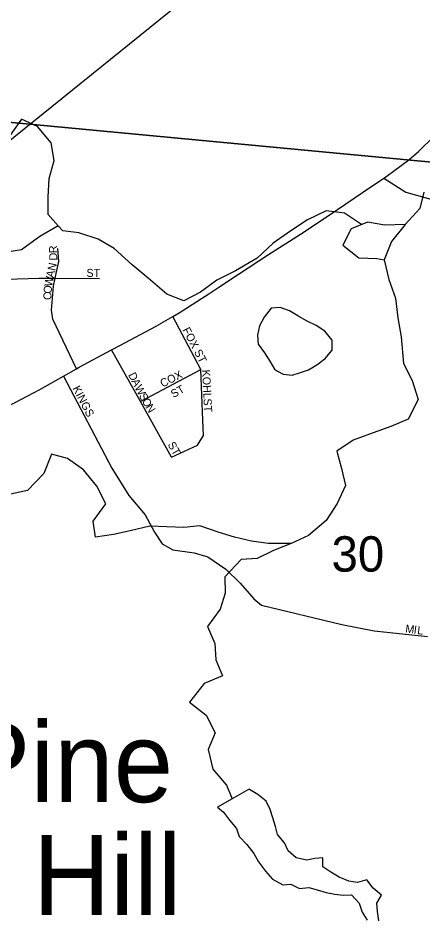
# Model space of a CAD drawing. Extents: x 1310247 to 1664935, y 284496 to 704931.
# Drawn here: x 1457504 to 1460035, y 497520 to 503144 of the extents above; entities that cross this region are included whole.
import ezdxf

# ---------------------------------------------------------------- set-up
doc = ezdxf.new("R2010")
doc.units = 0
for name, color, linetype in [('GM_P_State_Shield', 7, 'Continuous'), ('GM_X_Corporation_Text', 7, 'Continuous'), ('GM_X_County', 7, 'Continuous'), ('GM_X_County_Road', 7, 'Continuous'), ('GM_X_Minor_River', 7, 'Continuous'), ('GM_X_Minor_River_Text', 7, 'Continuous'), ('GM_X_Rail_Line', 7, 'Continuous'), ('GM_X_State_Route', 7, 'Continuous'), ('GM_X_US_Location', 7, 'Continuous')]:
    doc.layers.add(name, color=color, linetype=linetype)

msp = doc.modelspace()

# ---------------------------------------------------------------- linework, layer by layer
at = {"layer": 'GM_P_State_Shield'}
for points in [[(1460030.7, 502334.1), (1460079.4, 502380.9), (1460249.5, 502559.9), (1460477, 502799.9), (1460545.6, 502873)], [(1458758.4, 501461.8), (1458881.1, 501543.1), (1459070.1, 501665.6), (1459269.3, 501793.8), (1459448.1, 501912.5), (1459657.6, 502054.6), (1459789.4, 502143.5), (1459802, 502151.9), (1459946.5, 502257.2), (1460005.7, 502310.2), (1460029, 502332.5), (1460030.7, 502334.1)], [(1458397.2, 501236.2), (1458398.6, 501237), (1458471.4, 501279), (1458511.2, 501302), (1458702.2, 501424.5), (1458758.4, 501461.8)], [(1457039, 500502.2), (1457039, 500502.2), (1457353.3, 500672.2), (1457442.3, 500718.7), (1457641.1, 500822.7), (1457788.4, 500906.3), (1457870.7, 500953), (1457886.6, 500962), (1458088.9, 501069.9), (1458140, 501097.2), (1458367.1, 501218.8), (1458397.2, 501236.2)]]:
    msp.add_lwpolyline(points, dxfattribs=at)
at = {"layer": 'GM_X_Corporation_Text'}
for points in [[(1459789.4, 502143.5), (1459927.1, 502055.3), (1460112.4, 502003.1), (1460611, 501951.3), (1460930.9, 501918.1), (1461086.7, 501901.9), (1461197.9, 501851.3)], [(1457743.3, 501548.4), (1457758.5, 501622.4), (1457754.2, 501704.8)], [(1457221.6, 501524.3), (1457359.1, 501510.6), (1457635.9, 501518.7), (1457737.2, 501518.1), (1458012.8, 501516.6)], [(1457870.7, 500953), (1457722.6, 501262), (1457713.8, 501318.3), (1457727.1, 501468.6), (1457737.2, 501518.1), (1457743.3, 501548.1), (1457743.3, 501548.4)], [(1458646.1, 500947.1), (1458471.4, 501279)], [(1458463.8, 500399.1), (1458268.8, 500748), (1458088.9, 501069.9)], [(1458268.8, 500748), (1458646.1, 500947.1)], [(1458463.8, 500399.1), (1458625.9, 500475.9), (1458663.3, 500535.3), (1458659.3, 500631.7), (1458646.1, 500947.1)], [(1457788.4, 500906.3), (1458090.6, 500330.7), (1458196.3, 500161), (1458299.2, 500039.6), (1458356.4, 499931.5), (1458404.5, 499857.9), (1458471.7, 499821.9), (1458605.6, 499802.1), (1458691.2, 499777.6), (1458803.4, 499700.1), (1458893.2, 499613.2), (1458978.8, 499514.4), (1459025.8, 499474.9), (1459528.1, 499354.4), (1459729.6, 499314.7), (1460063.6, 499279.2)]]:
    msp.add_lwpolyline(points, dxfattribs=at)
at = {"layer": 'GM_X_County'}
for points in [[(1457766.6, 507956.1), (1463120.7, 507398.7), (1462858.9, 505825.7), (1462644, 502004.5), (1462624, 502004.9), (1457222.9, 502513.6)], [(1457222.9, 502513.6), (1462624, 502004.9), (1462164.5, 497362.7), (1462139.6, 497115.2), (1456780, 497501.1), (1456790.6, 497630.8)]]:
    msp.add_lwpolyline(points, close=True, dxfattribs=at)
at = {"layer": 'GM_X_Minor_River'}
for p, q in [((1459106.4, 500950.8), (1459126.5, 500936.8)), ((1458944.4, 498323.1), (1458843.1, 498265.7)), ((1458843.1, 498265.7), (1458750.1, 498213))]:
    msp.add_line(p, q, dxfattribs=at)
for points in [[(1459126.5, 500936.8), (1459160.5, 500918.7), (1459216.7, 500912.7), (1459268.8, 500928.8), (1459318.9, 500944.8), (1459371.1, 500976.8), (1459423.2, 501016.9), (1459467.3, 501069), (1459467.3, 501131.1), (1459421.2, 501187.2), (1459367.1, 501223.3), (1459306.9, 501251.4), (1459252.8, 501283.4), (1459200.7, 501313.5), (1459142.5, 501335.5), (1459086.4, 501331.5), (1459042.3, 501275.4), (1459014.2, 501221.3), (1459000.1, 501163.2), (1459004.2, 501107.1), (1459044.3, 501051), (1459078.3, 501000.9), (1459106.4, 500950.8)], [(1459758.2, 497501.7), (1459750.2, 497559.8), (1459746.2, 497611.9), (1459776.3, 497662), (1459724.1, 497706.1), (1459684, 497758.2), (1459625.8, 497742.2), (1459571.6, 497750.2), (1459511.4, 497776.3), (1459459.3, 497806.3), (1459409.1, 497840.4), (1459409.1, 497896.5), (1459359, 497892.5), (1459308.8, 497882.5), (1459242.6, 497896.5), (1459192.5, 497940.6), (1459168.4, 497990.8), (1459126.3, 498042.9), (1459112.2, 498093), (1459096.2, 498145.1), (1459080.1, 498199.2), (1459054, 498251.3), (1459001.9, 498291.4), (1458949.7, 498323.5), (1458944.4, 498323.1)], [(1458750.1, 498213), (1458789.2, 498181.2), (1458825.3, 498131.1), (1458869.5, 498079), (1458885.5, 498028.8), (1458933.6, 497978.7), (1458977.8, 497922.6), (1459005.9, 497870.5), (1459050, 497812.4), (1459094.1, 497762.2), (1459158.3, 497728.2), (1459208.5, 497732.2), (1459262.7, 497704.1), (1459320.8, 497710.1), (1459373, 497696.1), (1459429.2, 497680.1), (1459483.4, 497670), (1459535.5, 497662), (1459587.7, 497664), (1459635.8, 497611.9), (1459653.9, 497555.8), (1459686, 497505.7)]]:
    msp.add_lwpolyline(points, dxfattribs=at)
at = {"layer": 'GM_X_Minor_River_Text'}
for points in [[(1457755.8, 501846.2), (1457692, 501915.5), (1457692, 502023.7), (1457700, 502142), (1457730.1, 502254.2), (1457712.1, 502364.5), (1457625.8, 502466.7), (1457525.5, 502512.8), (1457455.3, 502412.6)], [(1460039.4, 502055.8), (1460015.3, 501953.6), (1459923, 501853.3), (1459838.7, 501747.1), (1459792.6, 501632.8), (1459820.6, 501510.6), (1459862.8, 501394.3), (1459876.8, 501270), (1459898.9, 501151.8), (1459912.9, 500985.4), (1459967.1, 500879.2), (1460005.2, 500760.9), (1459941, 500636.6), (1459834.6, 500592.5), (1459722.3, 500552.5), (1459597.9, 500506.3), (1459495.5, 500438.2), (1459525.6, 500330), (1459549.7, 500223.7), (1459497.5, 500109.5), (1459429.3, 500005.2), (1459319, 499911), (1459210.6, 499860.9), (1459100.3, 499816.8), (1458998, 499766.7), (1458897.6, 499760.7), (1458797.3, 499652.5), (1458799.3, 499550.2), (1458767.2, 499450), (1458689, 499341.8), (1458733.1, 499235.5), (1458741.1, 499133.3), (1458781.2, 499033.1), (1458666.9, 498985), (1458576.6, 498868.7), (1458680.9, 498788.5), (1458737.1, 498678.3), (1458692.9, 498574.1), (1458721, 498449.8), (1458807.3, 498349.6), (1458843.1, 498265.7)], [(1459651.1, 501854.1), (1459543.8, 501925.5), (1459429.4, 501939.5), (1459313.1, 501883.4), (1459208.7, 501815.3), (1459098.4, 501737.1), (1458998.1, 501642.9), (1458863.6, 501564.7), (1458747.3, 501506.6), (1458644.9, 501430.4), (1458540.6, 501376.3), (1458434.3, 501418.4), (1458317.9, 501518.6), (1458217.6, 501602.8), (1458105.3, 501703), (1458005, 501763.1), (1457884.6, 501801.2), (1457784.3, 501815.3), (1457755.8, 501846.2)], [(1457755.8, 501846.2), (1457641.8, 501779.2), (1457525.5, 501695), (1457421.1, 501679)], [(1459923, 501853.3), (1459796.6, 501849.3), (1459688.2, 501869.4), (1459585.9, 501827.3), (1459533.8, 501725.1), (1459634.1, 501644.9), (1459746.7, 501641.6), (1459792.6, 501632.8)], [(1459210.6, 499860.9), (1459068.2, 499860.9), (1458963.9, 499875), (1458857.5, 499899), (1458755.2, 499931.1), (1458640.8, 499971.2), (1458540.5, 499961.1), (1458327.9, 499969.2), (1458205.5, 499939.1), (1458101.2, 499917), (1457988.8, 499899), (1457974.8, 499999.2), (1458053, 500107.5), (1457996.8, 500219.7), (1457914.6, 500320), (1457814.3, 500392.1), (1457714, 500418.2), (1457665.8, 500297.9), (1457563.5, 500191.7), (1457457.2, 500169.6)]]:
    msp.add_lwpolyline(points, dxfattribs=at)
at = {"layer": 'GM_X_State_Route'}
msp.add_lwpolyline([(1453686.7, 497928.1), (1454364, 499077.6), (1454893.7, 499987.5), (1455041.9, 500234.5), (1455140.7, 500399.8), (1455200, 500487.4), (1455244.1, 500547.3), (1455290.9, 500603.3), (1455390.4, 500705.4), (1455450.3, 500760.1), (1455903.5, 501125), (1457174.2, 502155.1), (1460745.5, 505039.7), (1463650.1, 507391.2), (1464411.8, 508005.7), (1466383.2, 509596.7), (1466689.7, 509844.2), (1466931.9, 510028.4), (1467213.6, 510216.7), (1467574.2, 510422.8), (1468046.5, 510646.4), (1468144.5, 510687.7)], dxfattribs=at)

# ---------------------------------------------------------------- texts
at = {"layer": 'GM_X_County_Road'}
for s, rotation, p in [('Pine', 0.0002, (1457135.7, 498244.1)), ('Hill', 360, (1457598.2, 497539.3))]:
    msp.add_text(s, height=499.95, rotation=rotation, dxfattribs=at).set_placement(p)
at = {"layer": 'GM_X_Rail_Line'}
for s, rotation, p in [('R', 92.2262, (1457749.2, 501675.5)), ('D', 90.1729, (1457749.4, 501629.5)), ('N', 77.3313, (1457736.8, 501561.4)), ('ST', 0, (1457932.3, 501526.4)), ('W', 79.1913, (1457716.6, 501462.7)), ('A', 77.3313, (1457727.2, 501518.4)), ('O', 86.1059, (1457713.8, 501420.4)), ('C', 86.9387, (1457711.7, 501381)), ('FOX ST', 297.6454, (1458530.2, 501195.7)), ('D', 297.22, (1458191.4, 500914.1)), ('COX', 26.565, (1458407.7, 500834.6)), ('KOHL', 273.011, (1458654.5, 500945.5)), ('KINGS', 297.1831, (1457843.8, 500830.5)), ('A', 297.1906, (1458211.6, 500874.9)), ('W', 297.2184, (1458231.7, 500835.8)), ('ST', 29.7432, (1458476.3, 500768.4)), ('S', 297.88, (1458258.1, 500784.4)), ('O', 300.7292, (1458275.9, 500750.9)), ('N', 301.4131, (1458298.8, 500712.5)), ('ST', 273.5746, (1458663.2, 500765.2)), ('ST', 299.7432, (1458437.6, 500478.8)), ('M', 352.8795, (1459922.2, 499304.3)), ('I', 352.9073, (1459974.6, 499297.8)), ('L', 352.8784, (1459996.5, 499295))]:
    msp.add_text(s, height=50, rotation=rotation, dxfattribs=at).set_placement(p)
at = {"layer": 'GM_X_US_Location'}
msp.add_text('30', height=221, rotation=0, dxfattribs=at).set_placement((1459463.5, 499684.7))

doc.saveas('drawing.dxf')
